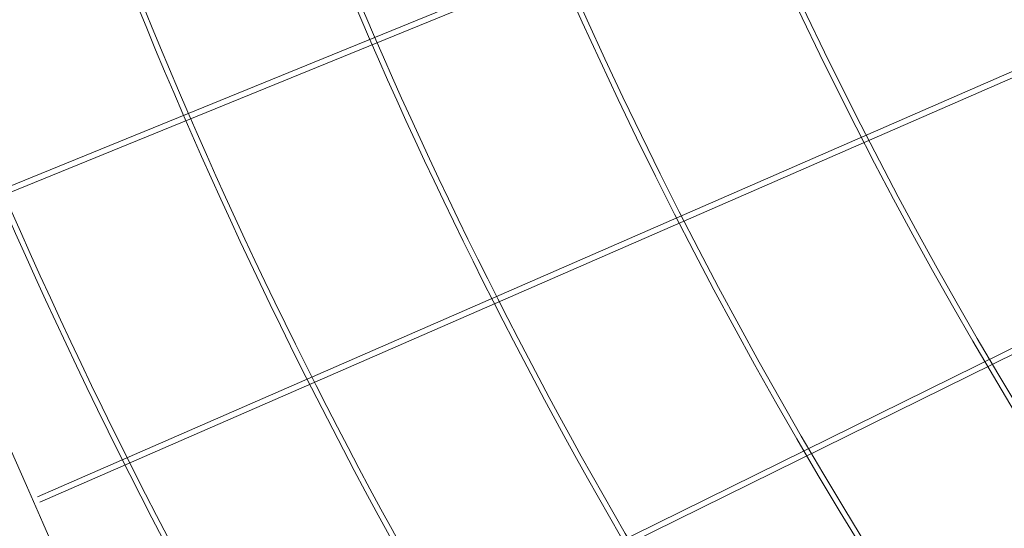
# Model space of a CAD drawing. Header units: metres. Extents: x 1285860 to 1560489, y -721344 to 834863.
# Tile 754 of 1056: x 1321720.67 to 1321727.41, y 790450.4 to 790453.88. Entities that reach past the tile are written whole.
import ezdxf

# ---------------------------------------------------------------- set-up
doc = ezdxf.new("R2010")
doc.units = ezdxf.units.M
doc.header["$LTSCALE"] = 0.2
doc.layers.get('0').update_dxf_attribs({"lineweight": 35})
for name, color, linetype, lineweight in [('!OIS-K-razm', 10, 'Continuous', 20), ('!OIS-K-s0.25', 10, 'Continuous', 20), ('!OIS-K-shtrih', 8, 'Continuous', 15)]:
    doc.layers.add(name, color=color, linetype=linetype, lineweight=lineweight)

# ---------------------------------------------------------------- blocks, each defined once
blk = doc.blocks.new('A$C5D72416D')
at = {"layer": '!OIS-K-s0.25'}
for points in [[(-3.4103, 11.9838, 0.404697), (-28.5122, -14.2584), (-25.867, -40.652, 0.149644), (-16.2127, -59.3281), (-15.5786, -59.9858), (-14.7229, -60.8109), (-13.8404, -61.6024), (-12.9321, -62.3603), (-11.9987, -63.0848), (-11.0409, -63.7757)], [(-3.3398, 11.9506, 0.405451), (-28.4764, -14.2565), (-25.8316, -40.647, 0.149635), (-16.1871, -59.3032), (-15.5533, -59.9605), (-14.6985, -60.7847), (-13.817, -61.5753), (-12.9096, -62.3324), (-11.9772, -63.0561), (-11.0205, -63.7463)], [(-1.0613, 10.5892, 0.431215), (-27.1351, -14.1864), (-24.502, -40.4591, 0.149276), (-15.2245, -58.3685), (-14.6045, -59.0117), (-13.7848, -59.802), (-12.939, -60.5605), (-12.0683, -61.2871), (-11.1732, -61.9818), (-10.2547, -62.6444), (-9.3132, -63.2745), (-8.3493, -63.8718)], [(-1.0577, 10.5532, 0.431261), (-27.0993, -14.1845), (-24.4666, -40.4541, 0.149266), (-15.1988, -58.3436), (-14.5792, -58.9864), (-13.7604, -59.7758), (-12.9156, -60.5335), (-12.0458, -61.2593), (-11.1518, -61.9532), (-10.2343, -62.615), (-9.2938, -63.2445), (-8.331, -63.8411)], [(-0.9222, 9.2012, 0.433105), (-25.7578, -14.1162), (-23.1371, -40.2652, 0.148884), (-14.2363, -57.4089), (-13.6303, -58.0376), (-12.8466, -58.7932), (-12.0377, -59.5187), (-11.2045, -60.214), (-10.3478, -60.8789), (-9.4685, -61.5131), (-8.5671, -62.1164), (-7.6444, -62.6882), (-6.7008, -63.2279), (-5.7368, -63.7349)], [(-0.9185, 9.1651, 0.433157), (-25.722, -14.1144), (-23.1017, -40.2601, 0.148874), (-14.2107, -57.384), (-13.605, -58.0123), (-12.8222, -58.767), (-12.0143, -59.4916), (-11.182, -60.1861), (-10.3264, -60.8502), (-9.4481, -61.4838), (-8.5478, -62.0863), (-7.6261, -62.6574), (-6.6836, -63.1965), (-5.7208, -63.7029)], [(-0.7828, 7.8109, 0.435267), (-24.3803, -14.048), (-21.7724, -40.07, 0.148467), (-13.2483, -56.4493), (-12.6561, -57.0635), (-11.9085, -57.7843), (-11.1363, -58.4768), (-10.3407, -59.1408), (-9.5224, -59.7759), (-8.6823, -60.3819), (-7.8211, -60.9583), (-6.9395, -61.5046), (-6.0381, -62.0201), (-5.1175, -62.5043), (-4.1782, -62.9562), (-3.2208, -63.375), (-2.2458, -63.7596)], [(-0.7792, 7.7748, 0.435327), (-24.3446, -14.0463), (-21.7369, -40.0649, 0.148456), (-13.2226, -56.4243), (-12.6308, -57.0382), (-11.8841, -57.7581), (-11.1129, -58.4498), (-10.3182, -59.1129), (-9.5009, -59.7473), (-8.6619, -60.3525), (-7.8017, -60.9282), (-6.9212, -61.4738), (-6.0209, -61.9888), (-5.1014, -62.4723), (-4.1633, -62.9237), (-3.2071, -63.342), (-2.2333, -63.726)], [(-0.6432, 6.418, 0.437761), (-23.0026, -13.9821), (-20.4078, -39.8736, 0.148023), (-12.2603, -55.4895), (-11.682, -56.0894), (-10.9703, -56.7755), (-10.2349, -57.435), (-9.4769, -58.0676), (-8.6969, -58.673), (-7.8961, -59.2506), (-7.075, -59.8001), (-6.2345, -60.3209), (-5.3753, -60.8124), (-4.4981, -61.2738), (-3.6034, -61.7042), (-2.6919, -62.1029), (-1.7643, -62.4688), (-0.8211, -62.8008), (0.1371, -63.0977), (1.1095, -63.3582), (2.0954, -63.5808), (3.0941, -63.7641)], [(-0.6396, 6.3818, 0.437831), (-22.9668, -13.9804), (-20.3723, -39.8685, 0.148011), (-12.2346, -55.4646), (-11.6567, -56.0641), (-10.9459, -56.7493), (-10.2115, -57.4079), (-9.4544, -58.0397), (-8.6755, -58.6443), (-7.8756, -59.2212), (-7.0556, -59.7701), (-6.2162, -60.2902), (-5.3581, -60.781), (-4.482, -61.2418), (-3.5885, -61.6717), (-2.6782, -62.0699), (-1.7518, -62.4353), (-0.8098, -62.7668), (0.147, -63.0633), (1.118, -63.3234), (2.1026, -63.5458), (3.0998, -63.7287)], [(-0.5033, 5.0217, 0.440665), (-21.6247, -13.9186), (-19.0433, -39.6758, 0.147547), (-11.2723, -54.5296), (-10.7078, -55.1153), (-10.0322, -55.7667), (-9.3336, -56.3932), (-8.613, -56.9944), (-7.8715, -57.57), (-7.1099, -58.1194), (-6.329, -58.642), (-5.5296, -59.1373), (-4.7126, -59.6046), (-3.8787, -60.0432), (-3.0286, -60.4522), (-2.1631, -60.8308), (-1.2828, -61.178), (-0.3884, -61.4928), (0.5193, -61.7741), (1.4395, -62.0206), (2.3715, -62.2311), (3.3145, -62.4041), (4.2674, -62.5382), (5.2292, -62.6318)], [(-0.4996, 4.9854, 0.440747), (-21.5889, -13.9169), (-19.0078, -39.6707, 0.147534), (-11.2467, -54.5047), (-10.6825, -55.09), (-10.0078, -55.7404), (-9.3102, -56.3661), (-8.5906, -56.9666), (-7.8501, -57.5413), (-7.0894, -58.09), (-6.3096, -58.6119), (-5.5113, -59.1066), (-4.6954, -59.5733), (-3.8626, -60.0112), (-3.0137, -60.4197), (-2.1493, -60.7978), (-1.2703, -61.1445), (-0.3772, -61.4589), (0.5292, -61.7397), (1.4481, -61.9859), (2.3787, -62.196), (3.3202, -62.3688), (4.2716, -62.5026), (5.2319, -62.5961)], [(-20.2465, -13.8578), (-17.6789, -39.4766, 0.147036), (-10.2845, -53.5697), (-9.7336, -54.1412), (-9.094, -54.7578), (-8.4322, -55.3513), (-7.7492, -55.9212), (-7.0461, -56.467), (-6.3237, -56.9881), (-5.5829, -57.4839), (-4.8247, -57.9537), (-4.0499, -58.3969), (-3.2593, -58.8126), (-2.4538, -59.2002), (-1.6342, -59.5587), (-0.8012, -59.8873), (0.0443, -60.1849), (0.9015, -60.4505), (1.7695, -60.683), (2.6476, -60.8813), (3.5348, -61.0441), (4.4301, -61.1701), (5.3325, -61.2579)], [(-0.3936, 3.9275, 0.066137), (-4.6291, 3.5635, 0.374023), (-20.2107, -13.8562), (-17.6435, -39.4714, 0.147022), (-10.2588, -53.5448), (-9.7083, -54.1158), (-9.0696, -54.7316), (-8.4088, -55.3243), (-7.7268, -55.8934), (-7.0246, -56.4384), (-6.3032, -56.9587), (-5.5635, -57.4538), (-4.8064, -57.923), (-4.0327, -58.3655), (-3.2433, -58.7807), (-2.4389, -59.1677), (-1.6205, -59.5257), (-0.7887, -59.8537), (0.0555, -60.1509), (0.9114, -60.4161), (1.7781, -60.6483), (2.6548, -60.8463), (3.5405, -61.0088), (4.4343, -61.1345)]]:
    blk.add_lwpolyline(points, format="xyb", dxfattribs=at)
for points in [[(-12.0218, -43.7945), (-24.0145, -48.6887)], [(-12.0056, -43.831), (-23.9994, -48.7257)], [(-11.2622, -45.3472), (-23.22, -50.5675)], [(-11.2433, -45.3826), (-23.204, -50.6042)], [(-10.5475, -46.5891), (-22.3533, -52.414)], [(-10.5264, -46.6232), (-22.3356, -52.4498)]]:
    blk.add_lwpolyline(points, dxfattribs=at)
blk = doc.blocks.new('A$C2A6735DF')
at = {"layer": '!OIS-K-s0.25'}
blk.add_lwpolyline([(-27.1635, -12.7579), (-27.0524, -13.0123), (-26.9413, -13.2667), (-26.8852, -13.393)], dxfattribs=at)
blk.add_blockref('A$C5D72416D', (-3.7562, 37.4788))
blk = doc.blocks.new('A$C2EE6795B')
blk.add_wipeout([(1321774.1404, 790456.7018), (1321775.0302, 790455.3198), (1321776.1661, 790450.8496), (1321777.133, 790447.3053), (1321778.1851, 790443.815), (1321781.2043, 790439.4712), (1321779.005, 790437.6276), (1321776.7214, 790435.5259), (1321774.7754, 790433.8609), (1321772.6674, 790432.268), (1321769.6172, 790430.3182), (1321766.8609, 790428.8677), (1321763.5917, 790427.4929), (1321759.1797, 790426.2167), (1321756.2293, 790425.7435), (1321752.7577, 790425.4813), (1321748.474, 790425.6016), (1321744.4369, 790426.0554), (1321740.7737, 790426.8171), (1321737.6338, 790427.7702), (1321733.935, 790429.381), (1321730.8873, 790431.117), (1321728.7754, 790432.5408), (1321726.4923, 790434.3159), (1321723.99, 790436.5957), (1321722.1014, 790438.4191), (1321719.9454, 790441.337), (1321718.1794, 790444.0335), (1321716.1479, 790447.9534), (1321714.7141, 790451.3614), (1321713.6799, 790454.8385), (1321713.2852, 790456.5929), (1321712.8098, 790459.6009), (1321712.4782, 790462.7813), (1321712.195, 790465.6143), (1321710.891, 790478.6263), (1321710.1582, 790480.5366), (1321709.1482, 790483.1002), (1321708.3263, 790485.4962), (1321707.9225, 790487.3229), (1321707.6426, 790489.4132), (1321707.4385, 790491.2292), (1321707.3503, 790493.0423), (1321707.2868, 790494.916), (1321707.5908, 790496.948), (1321708.2813, 790500.1316), (1321709.0098, 790502.6154), (1321709.8542, 790504.9498), (1321710.9118, 790507.3767), (1321712.3218, 790510.1049), (1321714.545, 790512.847), (1321716.2508, 790514.5045), (1321718.7468, 790516.4539), (1321721.452, 790518.0539), (1321724.2804, 790519.2564), (1321726.982, 790520.0218), (1321730.1337, 790520.4847), (1321731.8897, 790520.5822), (1321733.8643, 790520.5176), (1321735.5898, 790520.2793), (1321736.9924, 790520.0108), (1321739.8027, 790519.2145), (1321742.3419, 790518.1767), (1321745.2569, 790516.5756), (1321742.9229, 790512.0693), (1321745.0213, 790491.1316), (1321739.731, 790490.6014), (1321738.9552, 790490.3514), (1321738.3813, 790489.8457), (1321738.1205, 790489.3818), (1321738.0059, 790488.9488), (1321737.9958, 790488.4797), (1321735.0455, 790488.184), (1321737.5697, 790462.9971), (1321742.1256, 790463.4668), (1321742.2091, 790463.2804), (1321742.3276, 790463.1988), (1321742.4795, 790463.1774), (1321747.7697, 790463.7076), (1321748.6817, 790454.6076), (1321749.5076, 790454.6806), (1321750.8595, 790454.8002), (1321756.6528, 790455.3125), (1321761.079, 790455.6968), (1321768.8644, 790456.3141)]).dxf.layer = '!OIS-K-s0.25'
blk.add_blockref('A$C2A6735DF', (1321747.7697, 790463.7076))
blk = doc.blocks.new('A$C3F141BD5')
at = {"layer": '!OIS-K-shtrih'}
h = blk.add_hatch(dxfattribs=at)
h.set_pattern_fill('GRAVEL', color=256, scale=0.1)
h.set_pattern_definition([(228.0127875, (1.8288, 2.54), (-20.320000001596, -22.859999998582), [0.34172144, -33.8304836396]), (184.969741, (1.6002, 2.286), (30.4799999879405, 2.540000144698), [0.58640472, -58.0540488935]), (132.5104471, (1.016, 2.2352), (25.400000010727, -27.939999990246), [0.41348152, -40.934722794]), (267.273689, (0.0254, 1.6002), (2.54000000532, 50.799999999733), [0.53400452, -52.8664374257]), (292.83365418, (0, 1.0668), (-12.700000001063, 30.479999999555), [0.5236337, -51.8398077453]), (357.273689, (0.2032, 0.5842), (-50.799999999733, 2.54000000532), [0.53400452, -52.8664374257]), (37.69424047, (0.7366, 0.5588), (-33.019999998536, -25.4000000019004), [0.70619366, -69.9131153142]), (72.25532837, (1.2954, 0.9906), (17.780000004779, 55.879999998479), [0.66671952, -66.005256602]), (121.42956562, (1.4986, 1.6256), (-20.320000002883, 33.019999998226), [0.535813, -53.0455456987]), (175.2363583, (1.2192, 2.0828), (27.9399999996, -2.54000000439), [0.61171328, -29.97393695]), (222.3974378, (0.6096, 2.1336), (-30.4799999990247, -27.940000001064), [0.79107792, -78.316772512]), (138.81407483, (2.54, 1.5748), (-17.779999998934, 15.24000000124), [0.27000454, -26.7305658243]), (171.4692344, (2.3368, 1.7526), (33.02000000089, -5.079999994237), [0.51368198, -50.854638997]), (225, (1.8288, 1.8288), (-4e-16, -2.54), [0.35920934, -3.2328931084]), (203.19859051, (1.651, 2.1336), (12.700000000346, 5.07999999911), [0.19344132, -19.150622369]), (291.80140949, (1.4732, 2.0574), (-2.54000000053, 7.61999999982), [0.27356562, -13.40475299]), (30.96375653, (1.5748, 1.8034), (7.62000000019, 5.07999999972), [0.44431966, -14.366298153]), (161.56505118, (1.9558, 2.032), (5.08000000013, -2.53999999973), [0.32128714, -7.710898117]), (16.389540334, (0, 2.0574), (25.4, 7.62), [0.450088, -44.5588266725]), (70.34617594, (0.4318, 2.1844), (-10.16000000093, -27.93999999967), [0.37759894, -37.382215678]), (293.19859051, (1.9558, 2.54), (-5.07999999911, 12.700000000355), [0.3868801, -18.957183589]), (343.61045967, (2.1082, 2.1844), (-25.400000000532, 7.619999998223), [0.450088, -44.5588266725]), (339.44395478, (0, 0.4826), (-12.7, 5.08), [0.4340352, -21.267734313]), (294.7751406, (0.4064, 0.3302), (-12.700000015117, 27.939999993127), [0.36367212, -36.0035933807]), (66.80140949, (1.9812, 0), (5.0799999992, 12.70000000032), [0.3868801, -18.957183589]), (17.35402464, (2.1336, 0.3556), (-33.019999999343, -10.160000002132), [0.42578274, -42.15237598]), (69.44395478, (0.7366, 0), (-5.08000000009, -12.699999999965), [0.2170176, -21.484751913]), (101.309932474, (1.8288, 0), (-2.54, 10.16), [0.1295146, -12.8219949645]), (165.96375653, (1.8034, 0.127), (7.62, -2.54), [0.5236337, -9.949054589]), (186.00900596, (1.2954, 0.254), (25.399999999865, 2.540000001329), [0.485267, -48.0413648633]), (303.69006753, (1.5748, 1.5748), (-2.54000000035, 5.07999999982), [0.36632388, -8.7917763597]), (353.15722659, (1.778, 1.27), (43.180000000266, -5.0799999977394), [0.63955676, -63.316009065]), (60.9453959, (2.413, 1.1938), (-10.16000000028, -17.77999999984), [0.26150824, -25.889392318]), (90, (2.54, 1.4224), (-2.54, 2.54), [0.1524, -2.3876]), (120.25643716, (1.2446, 0.3302), (10.159999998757, -17.78000000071), [0.35286696, -34.933940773]), (48.0127875, (1.0668, 0.635), (20.320000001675, 22.85999999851), [0.68344288, -33.4887621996]), (0, (1.524, 1.143), (2.54, 2.54), [0.6604, -1.8796]), (325.3048465, (2.1844, 1.143), (25.400000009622, -17.779999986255), [0.40160956, -39.759316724]), (254.0546041, (2.5146, 0.9144), (-2.53999999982, -10.160000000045), [0.36982908, -18.1216500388]), (207.64597536, (2.413, 0.5588), (-48.260000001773, -25.399999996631), [0.6021451, -59.612464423]), (175.42607874, (1.8796, 0.2794), (-33.019999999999, 2.5399999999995), [0.63702946, -63.0658464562])])
edge = h.paths.add_edge_path()
edge.add_line((1321690.3551, 790473.9594), (1321689.5691, 790478.002))
edge.add_line((1321689.5691, 790478.002), (1321688.4505, 790482.546))
edge.add_line((1321688.4505, 790482.546), (1321687.8003, 790486.7682))
edge.add_line((1321687.8003, 790486.7682), (1321687.337, 790491.9559))
edge.add_line((1321687.337, 790491.9559), (1321687.633, 790499.3903))
edge.add_line((1321687.633, 790499.3903), (1321689.6406, 790507.8379))
edge.add_line((1321689.6406, 790507.8379), (1321693.0021, 790516.6105))
edge.add_line((1321693.0021, 790516.6105), (1321701.3106, 790528.1769))
edge.add_line((1321701.3106, 790528.1769), (1321709.2363, 790534.3023))
edge.add_line((1321709.2363, 790534.3023), (1321720.3081, 790539.1491))
edge.add_line((1321720.3081, 790539.1491), (1321730.8894, 790540.8372))
edge.add_line((1321730.8894, 790540.8372), (1321731.005, 790545.8986))
edge.add_line((1321731.005, 790545.8986), (1321718.8945, 790543.9665))
edge.add_line((1321718.8945, 790543.9665), (1321706.6768, 790538.6182))
edge.add_line((1321706.6768, 790538.6182), (1321697.6901, 790531.6728))
edge.add_line((1321697.6901, 790531.6728), (1321688.5821, 790518.9932))
edge.add_line((1321688.5821, 790518.9932), (1321684.872, 790509.3111))
edge.add_line((1321684.872, 790509.3111), (1321682.6762, 790500.0715))
edge.add_line((1321682.6762, 790500.0715), (1321682.3481, 790491.833))
edge.add_line((1321682.3481, 790491.833), (1321682.8541, 790486.1671))
edge.add_line((1321682.8541, 790486.1671), (1321683.575, 790481.4862))
edge.add_line((1321683.575, 790481.4862), (1321684.7967, 790476.438))
edge.add_line((1321684.7967, 790476.438), (1321685.4557, 790472.7974))
edge.add_line((1321685.4557, 790472.7974), (1321688.4059, 790453.4302))
edge.add_line((1321688.4059, 790453.4302), (1321690.563, 790444.6234))
edge.add_line((1321690.563, 790444.6234), (1321693.5585, 790437.2352))
edge.add_line((1321693.5585, 790437.2352), (1321696.1726, 790432.074))
edge.add_line((1321696.1726, 790432.074), (1321701.7333, 790423.9691))
edge.add_line((1321701.7333, 790423.9691), (1321701.9264, 790423.7525))
edge.add_line((1321701.9264, 790423.7525), (1321702.5478, 790423.8601))
edge.add_line((1321702.5478, 790423.8601), (1321703.7278, 790423.7423))
edge.add_line((1321703.7278, 790423.7423), (1321705.1204, 790423.6826))
edge.add_line((1321705.1204, 790423.6826), (1321705.8071, 790423.7238))
edge.add_line((1321705.8071, 790423.7238), (1321707.5972, 790423.6754))
edge.add_line((1321707.5972, 790423.6754), (1321709.1485, 790423.7598))
edge.add_line((1321709.1485, 790423.7598), (1321711.4404, 790423.8896))
edge.add_line((1321711.4404, 790423.8896), (1321712.1981, 790423.9942))
edge.add_line((1321712.1981, 790423.9942), (1321713.1452, 790423.7686))
edge.add_line((1321713.1452, 790423.7686), (1321717.4705, 790422.0039))
edge.add_line((1321717.4705, 790422.0039), (1321719.0835, 790421.3577))
edge.add_line((1321719.0835, 790421.3577), (1321719.8099, 790421.0667))
edge.add_line((1321719.8099, 790421.0667), (1321721.7807, 790421.3198))
edge.add_line((1321721.7807, 790421.3198), (1321725.9131, 790421.8507))
edge.add_line((1321725.9131, 790421.8507), (1321729.4146, 790422.3004))
edge.add_line((1321729.4146, 790422.3004), (1321731.8398, 790422.6119))
edge.add_line((1321731.8398, 790422.6119), (1321733.2972, 790422.7991))
edge.add_line((1321733.2972, 790422.7991), (1321735.0998, 790423.0307))
edge.add_line((1321735.0998, 790423.0307), (1321736.1671, 790423.1678))
edge.add_line((1321736.1671, 790423.1678), (1321737.7914, 790423.3764))
edge.add_line((1321737.7914, 790423.3764), (1321739.0351, 790423.5362))
edge.add_line((1321739.0351, 790423.5362), (1321740.6583, 790423.7447))
edge.add_line((1321740.6583, 790423.7447), (1321751.7278, 790425.1665))
edge.add_arc((1321749.9709, 790465.0354), 39.9075, 272.52317, 283.66993)
edge.add_arc((1321753.2643, 790454.2394), 28.6464, 276.31595, 282.37236, ccw=False)
edge.add_line((1321756.4157, 790425.7669), (1321755.313, 790425.6802))
edge.add_line((1321755.313, 790425.6802), (1321753.3722, 790425.5105))
edge.add_line((1321753.3722, 790425.5105), (1321751.4299, 790425.5203))
edge.add_line((1321751.4299, 790425.5203), (1321750.0758, 790425.5541))
edge.add_line((1321750.0758, 790425.5541), (1321748.6382, 790425.59))
edge.add_line((1321748.6382, 790425.59), (1321745.7553, 790425.8691))
edge.add_line((1321745.7553, 790425.8691), (1321743.5396, 790426.2076))
edge.add_line((1321743.5396, 790426.2076), (1321740.2058, 790427.0096))
edge.add_line((1321740.2058, 790427.0096), (1321736.831, 790426.5761))
edge.add_line((1321736.831, 790426.5761), (1321734.9309, 790426.332))
edge.add_line((1321734.9309, 790426.332), (1321732.2753, 790425.9909))
edge.add_line((1321732.2753, 790425.9909), (1321728.8357, 790425.5491))
edge.add_line((1321728.8357, 790425.5491), (1321725.9641, 790425.1802))
edge.add_line((1321725.9641, 790425.1802), (1321722.9248, 790424.7898))
edge.add_line((1321722.9248, 790424.7898), (1321720.7879, 790424.5153))
edge.add_line((1321720.7879, 790424.5153), (1321720.4093, 790424.667))
edge.add_line((1321720.4093, 790424.667), (1321718.8067, 790425.309))
edge.add_line((1321718.8067, 790425.309), (1321714.2379, 790427.1731))
edge.add_line((1321714.2379, 790427.1731), (1321712.3735, 790427.6171))
edge.add_line((1321712.3735, 790427.6171), (1321711.0955, 790427.4408))
edge.add_line((1321711.0955, 790427.4408), (1321708.9508, 790427.3194))
edge.add_line((1321708.9508, 790427.3194), (1321707.5485, 790427.243))
edge.add_line((1321707.5485, 790427.243), (1321705.7483, 790427.2917))
edge.add_line((1321705.7483, 790427.2917), (1321705.5032, 790427.277))
edge.add_line((1321705.5032, 790427.277), (1321700.466, 790434.619))
edge.add_line((1321700.466, 790434.619), (1321698.0953, 790439.2995))
edge.add_line((1321698.0953, 790439.2995), (1321695.314, 790446.1595))
edge.add_line((1321695.314, 790446.1595), (1321693.3237, 790454.2851))
edge.add_line((1321693.3237, 790454.2851), (1321690.3551, 790473.9594))
blk = doc.blocks.new('A$C34AE49BA')
at = {"layer": '!OIS-K-razm'}
blk.add_blockref('A$C2EE6795B', (0, 0), dxfattribs=at)
blk.add_blockref('A$C3F141BD5', (0, 0, 0), dxfattribs=at)

msp = doc.modelspace()

# ---------------------------------------------------------------- linework, layer by layer
msp.add_circle((1321849.4816, 790222.5456), 1218.4707)

# ---------------------------------------------------------------- next in the draw order: block references
msp.add_blockref('A$C34AE49BA', (0, 0))

doc.saveas('drawing.dxf')
